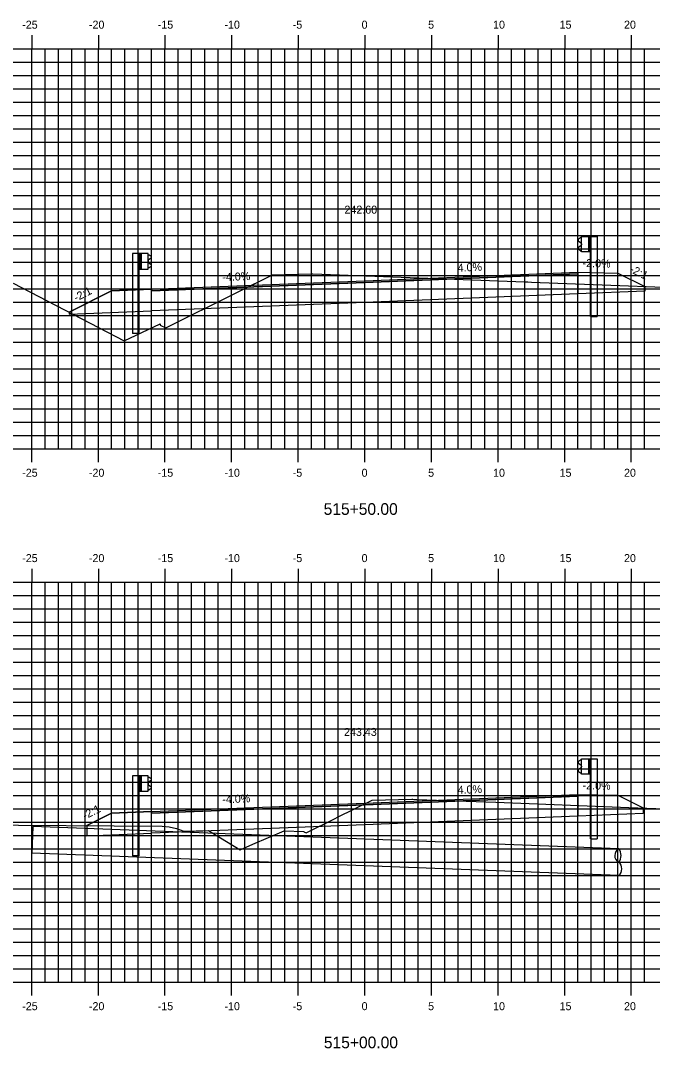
# Model space of a CAD drawing. Extents: x 1170543 to 1177585, y 609599 to 610623.
# Drawn here: x 1173483.5 to 1173530.9, y 610272.8 to 610349.9 of the extents above; entities that cross this region are included whole.
import ezdxf

# ---------------------------------------------------------------- set-up
doc = ezdxf.new("R2010")
doc.units = 0
for name, color, linetype in [('ANNOTATION', 7, 'Continuous'), ('D_Drainage_Text', 7, 'Continuous'), ('D_Guardrail_Beam_Lt', 7, 'Continuous'), ('D_Guardrail_Beam_Rt', 7, 'Continuous'), ('D_Roadway_Centerline', 7, 'Continuous'), ('D_Roadway_Centerline_Text', 7, 'Continuous'), ('D_Roadway_Edge_Shoulder', 7, 'Continuous'), ('D_Roadway_Edge_TW', 7, 'Continuous'), ('D_Roadway_Pavement', 7, 'Continuous'), ('D_Roadway_SubGrade', 7, 'Continuous'), ('H_V ANNOTATION', 7, 'Continuous'), ('MAJOR', 7, 'Continuous'), ('MINOR', 7, 'Continuous'), ('S_Roadway_Centerline', 7, 'Continuous')]:
    doc.layers.add(name, color=color, linetype=linetype)

msp = doc.modelspace()

# ---------------------------------------------------------------- linework, layer by layer
at = {"layer": 'D_Drainage_Text'}
for p, q in [((1173484.4, 610289.471), (1173484.306, 610287.474)), ((1173528.377, 610287.807), (1173484.382, 610289.472)), ((1173528.378, 610285.805), (1173484.306, 610287.474))]:
    msp.add_line(p, q, dxfattribs=at)
for centre, radius, start, end in [((1173528.63, 610287.298), 0.568, 116.50121, 242.36876), ((1173527.675, 610287.308), 0.861, 323.47952, 35.39045), ((1173527.933, 610286.295), 0.662, 312.12043, 49.03356)]:
    msp.add_arc(centre, radius, start, end, dxfattribs=at)
at = {"layer": 'D_Guardrail_Beam_Lt'}
for p, q in [((1173491.877, 610332.442), (1173491.877, 610326.442)), ((1173492.348, 610332.442), (1173491.877, 610332.442)), ((1173493.035, 610332.442), (1173492.348, 610332.442)), ((1173492.348, 610332.442), (1173492.348, 610331.275)), ((1173492.41, 610332.442), (1173492.41, 610331.275)), ((1173492.515, 610332.442), (1173492.515, 610331.275)), ((1173493.035, 610331.275), (1173493.035, 610332.442)), ((1173493.035, 610332.359), (1173493.11, 610332.344)), ((1173493.04, 610331.894), (1173493.04, 610331.824)), ((1173493.269, 610332.094), (1173493.074, 610331.958)), ((1173493.074, 610331.759), (1173493.269, 610331.623)), ((1173493.125, 610332.337), (1173493.269, 610332.237)), ((1173492.348, 610331.275), (1173493.035, 610331.275)), ((1173492.369, 610326.442), (1173492.369, 610331.275)), ((1173493.11, 610331.373), (1173493.035, 610331.359)), ((1173493.269, 610331.48), (1173493.125, 610331.38)), ((1173492.369, 610326.442), (1173491.877, 610326.442)), ((1173491.877, 610293.279), (1173491.877, 610287.279)), ((1173492.348, 610293.279), (1173491.877, 610293.279)), ((1173493.035, 610293.279), (1173492.348, 610293.279)), ((1173492.348, 610293.279), (1173492.348, 610292.113)), ((1173492.41, 610293.279), (1173492.41, 610292.113)), ((1173492.515, 610293.279), (1173492.515, 610292.113)), ((1173493.035, 610292.113), (1173493.035, 610293.279)), ((1173493.035, 610293.196), (1173493.11, 610293.181)), ((1173493.04, 610292.731), (1173493.04, 610292.661)), ((1173493.269, 610292.932), (1173493.074, 610292.795)), ((1173493.074, 610292.596), (1173493.269, 610292.46)), ((1173493.125, 610293.175), (1173493.269, 610293.075)), ((1173492.348, 610292.113), (1173493.035, 610292.113)), ((1173492.369, 610287.279), (1173492.369, 610292.113)), ((1173493.11, 610292.21), (1173493.035, 610292.196)), ((1173493.269, 610292.317), (1173493.125, 610292.217)), ((1173492.369, 610287.279), (1173491.877, 610287.279))]:
    msp.add_line(p, q, dxfattribs=at)
for centre, major_axis, start_param, end_param in [((1173493.119, 610331.894), (-0.0789, 0), 5.323254, 6.283185), ((1173493.119, 610331.824), (-0.0789, 0), 6.283185, 7.243116), ((1173493.102, 610332.303), (0.0417, 0), 0.959931, 1.376053), ((1173493.219, 610332.166), (0.0877, 0), 5.323254, 7.243116), ((1173493.102, 610331.414), (0.0417, 0), 4.907132, 5.323254), ((1173493.219, 610331.552), (0.0877, 0), 5.323254, 7.243116), ((1173493.119, 610292.731), (-0.0789, 0), 5.323254, 6.283185), ((1173493.119, 610292.661), (-0.0789, 0), 6.283185, 7.243116), ((1173493.102, 610293.141), (0.0417, 0), 0.959931, 1.376053), ((1173493.219, 610293.003), (0.0877, 0), 5.323254, 7.243116), ((1173493.219, 610292.389), (0.0877, 0), 5.323254, 7.243116), ((1173493.102, 610292.251), (0.0417, 0), 4.907132, 5.323254)]:
    msp.add_ellipse(centre, major_axis=major_axis, ratio=0.995501, start_param=start_param, end_param=end_param, dxfattribs=at)
at = {"layer": 'D_Guardrail_Beam_Rt'}
for p, q in [((1173525.487, 610333.617), (1173525.344, 610333.517)), ((1173525.344, 610333.374), (1173525.539, 610333.238)), ((1173525.577, 610333.639), (1173525.503, 610333.624)), ((1173525.577, 610333.722), (1173526.265, 610333.722)), ((1173525.577, 610332.555), (1173525.577, 610333.722)), ((1173526.098, 610333.722), (1173526.098, 610332.555)), ((1173526.202, 610333.722), (1173526.202, 610332.555)), ((1173526.265, 610333.722), (1173526.735, 610333.722)), ((1173526.265, 610333.722), (1173526.265, 610332.555)), ((1173526.735, 610333.722), (1173526.735, 610327.722)), ((1173525.539, 610333.039), (1173525.344, 610332.903)), ((1173525.344, 610332.76), (1173525.487, 610332.66)), ((1173525.503, 610332.653), (1173525.577, 610332.639)), ((1173525.573, 610333.174), (1173525.573, 610333.104)), ((1173526.265, 610332.555), (1173525.577, 610332.555)), ((1173526.244, 610327.722), (1173526.244, 610332.555)), ((1173526.244, 610327.722), (1173526.735, 610327.722)), ((1173525.487, 610294.455), (1173525.344, 610294.355)), ((1173525.344, 610294.212), (1173525.539, 610294.075)), ((1173525.577, 610294.476), (1173525.503, 610294.461)), ((1173525.573, 610294.011), (1173525.573, 610293.941)), ((1173525.577, 610294.559), (1173526.265, 610294.559)), ((1173525.577, 610293.393), (1173525.577, 610294.559)), ((1173526.098, 610294.559), (1173526.098, 610293.393)), ((1173526.202, 610294.559), (1173526.202, 610293.393)), ((1173526.265, 610294.559), (1173526.735, 610294.559)), ((1173526.265, 610294.559), (1173526.265, 610293.393)), ((1173526.735, 610294.559), (1173526.735, 610288.559)), ((1173525.539, 610293.876), (1173525.344, 610293.74)), ((1173525.344, 610293.597), (1173525.487, 610293.497)), ((1173525.503, 610293.49), (1173525.577, 610293.476)), ((1173526.265, 610293.393), (1173525.577, 610293.393)), ((1173526.244, 610288.559), (1173526.244, 610293.393)), ((1173526.244, 610288.559), (1173526.735, 610288.559))]:
    msp.add_line(p, q, dxfattribs=at)
for centre, major_axis, start_param, end_param in [((1173525.394, 610333.446), (-0.0877, 0), 5.323254, 7.243116), ((1173525.511, 610333.583), (-0.0417, 0), 4.907132, 5.323254), ((1173525.394, 610332.832), (-0.0877, 0), 5.323254, 7.243116), ((1173525.511, 610332.694), (-0.0417, 0), 0.959931, 1.376053), ((1173525.494, 610333.174), (0.0789, 0), 0, 0.959931), ((1173525.494, 610333.104), (0.0789, 0), 5.323254, 6.283185), ((1173525.394, 610294.283), (-0.0877, 0), 5.323254, 7.243116), ((1173525.511, 610294.421), (-0.0417, 0), 4.907132, 5.323254), ((1173525.494, 610294.011), (0.0789, 0), 0, 0.959931), ((1173525.394, 610293.669), (-0.0877, 0), 5.323254, 7.243116), ((1173525.511, 610293.531), (-0.0417, 0), 0.959931, 1.376053), ((1173525.494, 610293.941), (0.0789, 0), 5.323254, 6.283185)]:
    msp.add_ellipse(centre, major_axis=major_axis, ratio=0.995501, start_param=start_param, end_param=end_param, dxfattribs=at)
at = {"layer": 'D_Roadway_Centerline'}
for points in [[(1173487.117, 610328.042), (1173490.306, 610329.636), (1173493.306, 610329.756), (1173509.306, 610330.396), (1173525.306, 610331.036), (1173528.306, 610330.976), (1173530.313, 610329.973)], [(1173488.435, 610289.538), (1173490.306, 610290.474), (1173493.306, 610290.594), (1173509.306, 610291.234), (1173525.306, 610291.874), (1173528.306, 610291.814), (1173530.204, 610290.865)]]:
    msp.add_lwpolyline(points, dxfattribs=at)
at = {"layer": 'D_Roadway_Edge_Shoulder'}
for points in [[(1173525.306, 610331.036), (1173525.306, 610330.911)], [(1173493.306, 610329.756), (1173493.306, 610329.631)], [(1173525.306, 610291.874), (1173525.306, 610291.749)], [(1173493.306, 610290.594), (1173493.306, 610290.469)], [(1173493.306, 610290.594), (1173493.306, 610290.469)]]:
    msp.add_lwpolyline(points, dxfattribs=at)
at = {"layer": 'D_Roadway_Edge_TW'}
for points in [[(1173493.306, 610329.631), (1173493.306, 610329.756), (1173509.306, 610330.396), (1173525.306, 610331.036), (1173525.306, 610330.911), (1173509.306, 610330.271)], [(1173493.306, 610290.469), (1173493.306, 610290.594), (1173509.306, 610291.234), (1173525.306, 610291.874), (1173525.306, 610291.749), (1173509.306, 610291.109)]]:
    msp.add_lwpolyline(points, close=True, dxfattribs=at)
at = {"layer": 'D_Roadway_Pavement'}
for points in [[(1173493.306, 610329.631), (1173493.306, 610329.631), (1173509.306, 610330.271), (1173525.306, 610330.911), (1173525.306, 610330.911), (1173509.306, 610330.271)], [(1173493.306, 610290.469), (1173493.306, 610290.469), (1173509.306, 610291.109), (1173525.306, 610291.749), (1173525.306, 610291.749), (1173509.306, 610291.109)]]:
    msp.add_lwpolyline(points, close=True, dxfattribs=at)
for points in [[(1173525.306, 610330.911), (1173525.306, 610330.911)], [(1173525.306, 610330.911), (1173525.306, 610330.911)], [(1173493.306, 610329.631), (1173493.306, 610329.631)], [(1173493.306, 610329.631), (1173493.306, 610329.631)], [(1173525.306, 610291.749), (1173525.306, 610291.749)], [(1173525.306, 610291.749), (1173525.306, 610291.749)], [(1173493.306, 610290.469), (1173493.306, 610290.469)], [(1173493.306, 610290.469), (1173493.306, 610290.469)], [(1173493.306, 610290.469), (1173493.306, 610290.469)], [(1173493.306, 610290.469), (1173493.306, 610290.469)]]:
    msp.add_lwpolyline(points, dxfattribs=at)
at = {"layer": 'D_Roadway_SubGrade'}
for points in [[(1173525.306, 610331.036), (1173528.306, 610330.976), (1173530.313, 610329.973), (1173530.313, 610329.612), (1173525.306, 610329.411)], [(1173493.306, 610328.131), (1173493.306, 610329.631), (1173509.306, 610330.271), (1173525.306, 610330.911), (1173525.306, 610329.411), (1173509.306, 610328.771)], [(1173493.306, 610329.756), (1173490.306, 610329.636), (1173487.117, 610328.042), (1173487.117, 610327.884), (1173493.306, 610328.131)], [(1173493.306, 610288.969), (1173493.306, 610290.469), (1173509.306, 610291.109), (1173525.306, 610291.749), (1173525.306, 610290.249), (1173509.306, 610289.609)], [(1173525.306, 610291.874), (1173528.306, 610291.814), (1173530.204, 610290.865), (1173530.204, 610290.444), (1173525.306, 610290.249)], [(1173493.306, 610290.594), (1173490.306, 610290.474), (1173488.435, 610289.538), (1173488.435, 610288.774), (1173493.306, 610288.969)]]:
    msp.add_lwpolyline(points, close=True, dxfattribs=at)
at = {"layer": 'MAJOR'}
for p, q in [((1173484.306, 610348.803), (1173484.306, 610347.801)), ((1173489.306, 610348.803), (1173489.306, 610347.801)), ((1173494.306, 610348.803), (1173494.306, 610347.801)), ((1173499.306, 610348.803), (1173499.306, 610347.801)), ((1173504.306, 610348.803), (1173504.306, 610347.801)), ((1173509.306, 610348.803), (1173509.306, 610347.801)), ((1173514.306, 610348.803), (1173514.306, 610347.801)), ((1173519.306, 610348.803), (1173519.306, 610347.801)), ((1173524.306, 610348.803), (1173524.306, 610347.801)), ((1173529.306, 610348.803), (1173529.306, 610347.801)), ((1173439.306, 610347.801), (1173579.306, 610347.801)), ((1173439.306, 610347.801), (1173579.306, 610347.801)), ((1173484.306, 610317.801), (1173484.306, 610347.801)), ((1173489.306, 610317.801), (1173489.306, 610347.801)), ((1173494.306, 610317.801), (1173494.306, 610347.801)), ((1173499.306, 610317.801), (1173499.306, 610347.801)), ((1173504.306, 610317.801), (1173504.306, 610347.801)), ((1173509.306, 610317.801), (1173509.306, 610347.801)), ((1173514.306, 610317.801), (1173514.306, 610347.801)), ((1173519.306, 610317.801), (1173519.306, 610347.801)), ((1173524.306, 610317.801), (1173524.306, 610347.801)), ((1173529.306, 610317.801), (1173529.306, 610347.801)), ((1173439.306, 610342.801), (1173579.306, 610342.801)), ((1173439.306, 610337.801), (1173579.306, 610337.801)), ((1173439.306, 610332.801), (1173579.306, 610332.801)), ((1173439.306, 610327.801), (1173579.306, 610327.801)), ((1173439.306, 610322.801), (1173579.306, 610322.801)), ((1173439.306, 610317.801), (1173579.306, 610317.801)), ((1173439.306, 610317.801), (1173579.306, 610317.801)), ((1173484.306, 610316.799), (1173484.306, 610317.801)), ((1173489.306, 610316.799), (1173489.306, 610317.801)), ((1173494.306, 610316.799), (1173494.306, 610317.801)), ((1173499.306, 610316.799), (1173499.306, 610317.801)), ((1173504.306, 610316.799), (1173504.306, 610317.801)), ((1173509.306, 610316.799), (1173509.306, 610317.801)), ((1173514.306, 610316.799), (1173514.306, 610317.801)), ((1173519.306, 610316.799), (1173519.306, 610317.801)), ((1173524.306, 610316.799), (1173524.306, 610317.801)), ((1173529.306, 610316.799), (1173529.306, 610317.801)), ((1173484.306, 610308.803), (1173484.306, 610307.801)), ((1173489.306, 610308.803), (1173489.306, 610307.801)), ((1173494.306, 610308.803), (1173494.306, 610307.801)), ((1173499.306, 610308.803), (1173499.306, 610307.801)), ((1173504.306, 610308.803), (1173504.306, 610307.801)), ((1173509.306, 610308.803), (1173509.306, 610307.801)), ((1173514.306, 610308.803), (1173514.306, 610307.801)), ((1173519.306, 610308.803), (1173519.306, 610307.801)), ((1173524.306, 610308.803), (1173524.306, 610307.801)), ((1173529.306, 610308.803), (1173529.306, 610307.801)), ((1173439.306, 610307.801), (1173579.306, 610307.801)), ((1173439.306, 610307.801), (1173579.306, 610307.801)), ((1173484.306, 610277.801), (1173484.306, 610307.801)), ((1173489.306, 610277.801), (1173489.306, 610307.801)), ((1173494.306, 610277.801), (1173494.306, 610307.801)), ((1173499.306, 610277.801), (1173499.306, 610307.801)), ((1173504.306, 610277.801), (1173504.306, 610307.801)), ((1173509.306, 610277.801), (1173509.306, 610307.801)), ((1173514.306, 610277.801), (1173514.306, 610307.801)), ((1173519.306, 610277.801), (1173519.306, 610307.801)), ((1173524.306, 610277.801), (1173524.306, 610307.801)), ((1173529.306, 610277.801), (1173529.306, 610307.801)), ((1173439.306, 610302.801), (1173579.306, 610302.801)), ((1173439.306, 610297.801), (1173579.306, 610297.801)), ((1173439.306, 610292.801), (1173579.306, 610292.801)), ((1173439.306, 610287.801), (1173579.306, 610287.801)), ((1173439.306, 610282.801), (1173579.306, 610282.801)), ((1173439.306, 610277.801), (1173579.306, 610277.801)), ((1173439.306, 610277.801), (1173579.306, 610277.801)), ((1173484.306, 610276.799), (1173484.306, 610277.801)), ((1173489.306, 610276.799), (1173489.306, 610277.801)), ((1173494.306, 610276.799), (1173494.306, 610277.801)), ((1173499.306, 610276.799), (1173499.306, 610277.801)), ((1173504.306, 610276.799), (1173504.306, 610277.801)), ((1173509.306, 610276.799), (1173509.306, 610277.801)), ((1173514.306, 610276.799), (1173514.306, 610277.801)), ((1173519.306, 610276.799), (1173519.306, 610277.801)), ((1173524.306, 610276.799), (1173524.306, 610277.801)), ((1173529.306, 610276.799), (1173529.306, 610277.801))]:
    msp.add_line(p, q, dxfattribs=at)
at = {"layer": 'MINOR'}
for p, q in [((1173485.306, 610317.801), (1173485.306, 610347.801)), ((1173486.306, 610317.801), (1173486.306, 610347.801)), ((1173487.306, 610317.801), (1173487.306, 610347.801)), ((1173488.306, 610317.801), (1173488.306, 610347.801)), ((1173490.306, 610317.801), (1173490.306, 610347.801)), ((1173491.306, 610317.801), (1173491.306, 610347.801)), ((1173492.306, 610317.801), (1173492.306, 610347.801)), ((1173493.306, 610317.801), (1173493.306, 610347.801)), ((1173495.306, 610317.801), (1173495.306, 610347.801)), ((1173496.306, 610317.801), (1173496.306, 610347.801)), ((1173497.306, 610317.801), (1173497.306, 610347.801)), ((1173498.306, 610317.801), (1173498.306, 610347.801)), ((1173500.306, 610317.801), (1173500.306, 610347.801)), ((1173501.306, 610317.801), (1173501.306, 610347.801)), ((1173502.306, 610317.801), (1173502.306, 610347.801)), ((1173503.306, 610317.801), (1173503.306, 610347.801)), ((1173505.306, 610317.801), (1173505.306, 610347.801)), ((1173506.306, 610317.801), (1173506.306, 610347.801)), ((1173507.306, 610317.801), (1173507.306, 610347.801)), ((1173508.306, 610317.801), (1173508.306, 610347.801)), ((1173510.306, 610317.801), (1173510.306, 610347.801)), ((1173511.306, 610317.801), (1173511.306, 610347.801)), ((1173512.306, 610317.801), (1173512.306, 610347.801)), ((1173513.306, 610317.801), (1173513.306, 610347.801)), ((1173515.306, 610317.801), (1173515.306, 610347.801)), ((1173516.306, 610317.801), (1173516.306, 610347.801)), ((1173517.306, 610317.801), (1173517.306, 610347.801)), ((1173518.306, 610317.801), (1173518.306, 610347.801)), ((1173520.306, 610317.801), (1173520.306, 610347.801)), ((1173521.306, 610317.801), (1173521.306, 610347.801)), ((1173522.306, 610317.801), (1173522.306, 610347.801)), ((1173523.306, 610317.801), (1173523.306, 610347.801)), ((1173525.306, 610317.801), (1173525.306, 610347.801)), ((1173526.306, 610317.801), (1173526.306, 610347.801)), ((1173527.306, 610317.801), (1173527.306, 610347.801)), ((1173528.306, 610317.801), (1173528.306, 610347.801)), ((1173530.306, 610317.801), (1173530.306, 610347.801)), ((1173439.306, 610346.801), (1173579.306, 610346.801)), ((1173439.306, 610345.801), (1173579.306, 610345.801)), ((1173439.306, 610344.801), (1173579.306, 610344.801)), ((1173439.306, 610343.801), (1173579.306, 610343.801)), ((1173439.306, 610341.801), (1173579.306, 610341.801)), ((1173439.306, 610340.801), (1173579.306, 610340.801)), ((1173439.306, 610339.801), (1173579.306, 610339.801)), ((1173439.306, 610338.801), (1173579.306, 610338.801)), ((1173439.306, 610336.801), (1173579.306, 610336.801)), ((1173439.306, 610335.801), (1173579.306, 610335.801)), ((1173439.306, 610334.801), (1173579.306, 610334.801)), ((1173439.306, 610333.801), (1173579.306, 610333.801)), ((1173439.306, 610331.801), (1173579.306, 610331.801)), ((1173439.306, 610330.801), (1173579.306, 610330.801)), ((1173439.306, 610329.801), (1173579.306, 610329.801)), ((1173439.306, 610328.801), (1173579.306, 610328.801)), ((1173439.306, 610326.801), (1173579.306, 610326.801)), ((1173439.306, 610325.801), (1173579.306, 610325.801)), ((1173439.306, 610324.801), (1173579.306, 610324.801)), ((1173439.306, 610323.801), (1173579.306, 610323.801)), ((1173439.306, 610321.801), (1173579.306, 610321.801)), ((1173439.306, 610320.801), (1173579.306, 610320.801)), ((1173439.306, 610319.801), (1173579.306, 610319.801)), ((1173439.306, 610318.801), (1173579.306, 610318.801)), ((1173485.306, 610277.801), (1173485.306, 610307.801)), ((1173486.306, 610277.801), (1173486.306, 610307.801)), ((1173487.306, 610277.801), (1173487.306, 610307.801)), ((1173488.306, 610277.801), (1173488.306, 610307.801)), ((1173490.306, 610277.801), (1173490.306, 610307.801)), ((1173491.306, 610277.801), (1173491.306, 610307.801)), ((1173492.306, 610277.801), (1173492.306, 610307.801)), ((1173493.306, 610277.801), (1173493.306, 610307.801)), ((1173495.306, 610277.801), (1173495.306, 610307.801)), ((1173496.306, 610277.801), (1173496.306, 610307.801)), ((1173497.306, 610277.801), (1173497.306, 610307.801)), ((1173498.306, 610277.801), (1173498.306, 610307.801)), ((1173500.306, 610277.801), (1173500.306, 610307.801)), ((1173501.306, 610277.801), (1173501.306, 610307.801)), ((1173502.306, 610277.801), (1173502.306, 610307.801)), ((1173503.306, 610277.801), (1173503.306, 610307.801)), ((1173505.306, 610277.801), (1173505.306, 610307.801)), ((1173506.306, 610277.801), (1173506.306, 610307.801)), ((1173507.306, 610277.801), (1173507.306, 610307.801)), ((1173508.306, 610277.801), (1173508.306, 610307.801)), ((1173510.306, 610277.801), (1173510.306, 610307.801)), ((1173511.306, 610277.801), (1173511.306, 610307.801)), ((1173512.306, 610277.801), (1173512.306, 610307.801)), ((1173513.306, 610277.801), (1173513.306, 610307.801)), ((1173515.306, 610277.801), (1173515.306, 610307.801)), ((1173516.306, 610277.801), (1173516.306, 610307.801)), ((1173517.306, 610277.801), (1173517.306, 610307.801)), ((1173518.306, 610277.801), (1173518.306, 610307.801)), ((1173520.306, 610277.801), (1173520.306, 610307.801)), ((1173521.306, 610277.801), (1173521.306, 610307.801)), ((1173522.306, 610277.801), (1173522.306, 610307.801)), ((1173523.306, 610277.801), (1173523.306, 610307.801)), ((1173525.306, 610277.801), (1173525.306, 610307.801)), ((1173526.306, 610277.801), (1173526.306, 610307.801)), ((1173527.306, 610277.801), (1173527.306, 610307.801)), ((1173528.306, 610277.801), (1173528.306, 610307.801)), ((1173530.306, 610277.801), (1173530.306, 610307.801)), ((1173439.306, 610306.801), (1173579.306, 610306.801)), ((1173439.306, 610305.801), (1173579.306, 610305.801)), ((1173439.306, 610304.801), (1173579.306, 610304.801)), ((1173439.306, 610303.801), (1173579.306, 610303.801)), ((1173439.306, 610301.801), (1173579.306, 610301.801)), ((1173439.306, 610300.801), (1173579.306, 610300.801)), ((1173439.306, 610299.801), (1173579.306, 610299.801)), ((1173439.306, 610298.801), (1173579.306, 610298.801)), ((1173439.306, 610296.801), (1173579.306, 610296.801)), ((1173439.306, 610295.801), (1173579.306, 610295.801)), ((1173439.306, 610294.801), (1173579.306, 610294.801)), ((1173439.306, 610293.801), (1173579.306, 610293.801)), ((1173439.306, 610291.801), (1173579.306, 610291.801)), ((1173439.306, 610290.801), (1173579.306, 610290.801)), ((1173439.306, 610289.801), (1173579.306, 610289.801)), ((1173439.306, 610288.801), (1173579.306, 610288.801)), ((1173439.306, 610286.801), (1173579.306, 610286.801)), ((1173439.306, 610285.801), (1173579.306, 610285.801)), ((1173439.306, 610284.801), (1173579.306, 610284.801)), ((1173439.306, 610283.801), (1173579.306, 610283.801)), ((1173439.306, 610281.801), (1173579.306, 610281.801)), ((1173439.306, 610280.801), (1173579.306, 610280.801)), ((1173439.306, 610279.801), (1173579.306, 610279.801)), ((1173439.306, 610278.801), (1173579.306, 610278.801))]:
    msp.add_line(p, q, dxfattribs=at)
at = {"layer": 'S_Roadway_Centerline'}
for points in [[(1173482.92, 610330.225), (1173491.242, 610325.897), (1173493.942, 610327.176), (1173493.947, 610327.067), (1173494.367, 610326.856), (1173499.601, 610329.465), (1173499.794, 610329.56), (1173502.38, 610330.849), (1173505.324, 610330.914), (1173505.403, 610330.916), (1173515.374, 610330.541), (1173515.378, 610330.541), (1173515.381, 610330.541), (1173521.289, 610330.316), (1173521.538, 610330.307), (1173521.812, 610330.296), (1173537.696, 610329.692)], [(1173479.691, 610289.602), (1173494.103, 610289.497), (1173494.63, 610289.455), (1173495.171, 610289.334), (1173495.728, 610289.132), (1173497.568, 610289.173), (1173497.91, 610288.986), (1173499.941, 610287.725), (1173500.893, 610288.138), (1173503.248, 610289.16), (1173504.727, 610289.105), (1173504.731, 610289.089), (1173504.734, 610289.082), (1173504.738, 610289.079), (1173504.905, 610288.997), (1173507.072, 610290.072), (1173507.259, 610290.164), (1173509.862, 610291.455), (1173512.837, 610291.519), (1173512.9, 610291.521), (1173513.218, 610291.509), (1173519.128, 610291.287), (1173519.131, 610291.287), (1173519.133, 610291.287), (1173529.132, 610290.906), (1173544.036, 610290.337)]]:
    msp.add_lwpolyline(points, dxfattribs=at)

# ---------------------------------------------------------------- texts
at = {"layer": 'ANNOTATION'}
for s, rotation, p in [('-2.0%', 358.85424, (1173525.649, 610331.43)), ('-4.0%', 2.29061, (1173498.622, 610330.37)), ('4.0%', 2.29061, (1173516.283, 610331.076)), ('-2:1', 333.43495, (1173529.133, 610331.081)), ('-2:1', 26.56505, (1173487.641, 610328.822)), ('4.0%', 2.29061, (1173516.283, 610291.913)), ('-2.0%', 358.85424, (1173525.649, 610292.267)), ('-4.0%', 2.29061, (1173498.622, 610291.207)), ('-2:1', 26.56505, (1173488.3, 610289.988))]:
    msp.add_text(s, height=0.6, rotation=rotation, dxfattribs=at).set_placement(p)
at = {"layer": 'D_Roadway_Centerline'}
for s, p in [('C', (1173509.301, 610330.396)), ('L', (1173509.306, 610330.389)), ('C', (1173509.301, 610291.234)), ('L', (1173509.306, 610291.226)), ('C', (1173519.123, 610291.287)), ('L', (1173519.128, 610291.28))]:
    msp.add_text(s, height=0.0146, dxfattribs=at).set_placement(p)
at = {"layer": 'D_Roadway_Centerline_Text'}
for s, p in [('242.60', (1173507.776, 610335.428)), ('242.60', (1173507.776, 610335.428)), ('243.43', (1173507.746, 610296.266)), ('243.43', (1173507.746, 610296.266))]:
    msp.add_text(s, height=0.6, dxfattribs=at).set_placement(p)
at = {"layer": 'H_V ANNOTATION'}
for s, height, p in [('-25', 0.6, (1173483.592, 610349.301)), ('-20', 0.6, (1173488.6, 610349.301)), ('-15', 0.6, (1173493.763, 610349.301)), ('-10', 0.6, (1173498.771, 610349.301)), ('-5', 0.6, (1173503.897, 610349.301)), ('0', 0.6, (1173509.065, 610349.301)), ('5', 0.6, (1173514.057, 610349.301)), ('10', 0.6, (1173518.932, 610349.301)), ('15', 0.6, (1173523.924, 610349.301)), ('20', 0.6, (1173528.76, 610349.301)), ('-25', 0.6, (1173483.592, 610315.701)), ('-20', 0.6, (1173488.6, 610315.701)), ('-15', 0.6, (1173493.763, 610315.701)), ('-10', 0.6, (1173498.771, 610315.701)), ('-5', 0.6, (1173503.897, 610315.701)), ('0', 0.6, (1173509.065, 610315.701)), ('5', 0.6, (1173514.057, 610315.701)), ('10', 0.6, (1173518.932, 610315.701)), ('15', 0.6, (1173523.924, 610315.701)), ('20', 0.6, (1173528.76, 610315.701)), ('515+50.00', 0.875, (1173506.216, 610312.844)), ('-25', 0.6, (1173483.592, 610309.301)), ('-20', 0.6, (1173488.6, 610309.301)), ('-15', 0.6, (1173493.763, 610309.301)), ('-10', 0.6, (1173498.771, 610309.301)), ('-5', 0.6, (1173503.897, 610309.301)), ('0', 0.6, (1173509.065, 610309.301)), ('5', 0.6, (1173514.057, 610309.301)), ('10', 0.6, (1173518.932, 610309.301)), ('15', 0.6, (1173523.924, 610309.301)), ('20', 0.6, (1173528.76, 610309.301)), ('-25', 0.6, (1173483.592, 610275.701)), ('-20', 0.6, (1173488.6, 610275.701)), ('-15', 0.6, (1173493.763, 610275.701)), ('-10', 0.6, (1173498.771, 610275.701)), ('-5', 0.6, (1173503.897, 610275.701)), ('0', 0.6, (1173509.065, 610275.701)), ('5', 0.6, (1173514.057, 610275.701)), ('10', 0.6, (1173518.932, 610275.701)), ('15', 0.6, (1173523.924, 610275.701)), ('20', 0.6, (1173528.76, 610275.701)), ('515+00.00', 0.875, (1173506.232, 610272.844))]:
    msp.add_text(s, height=height, dxfattribs=at).set_placement(p)

doc.saveas('drawing.dxf')
